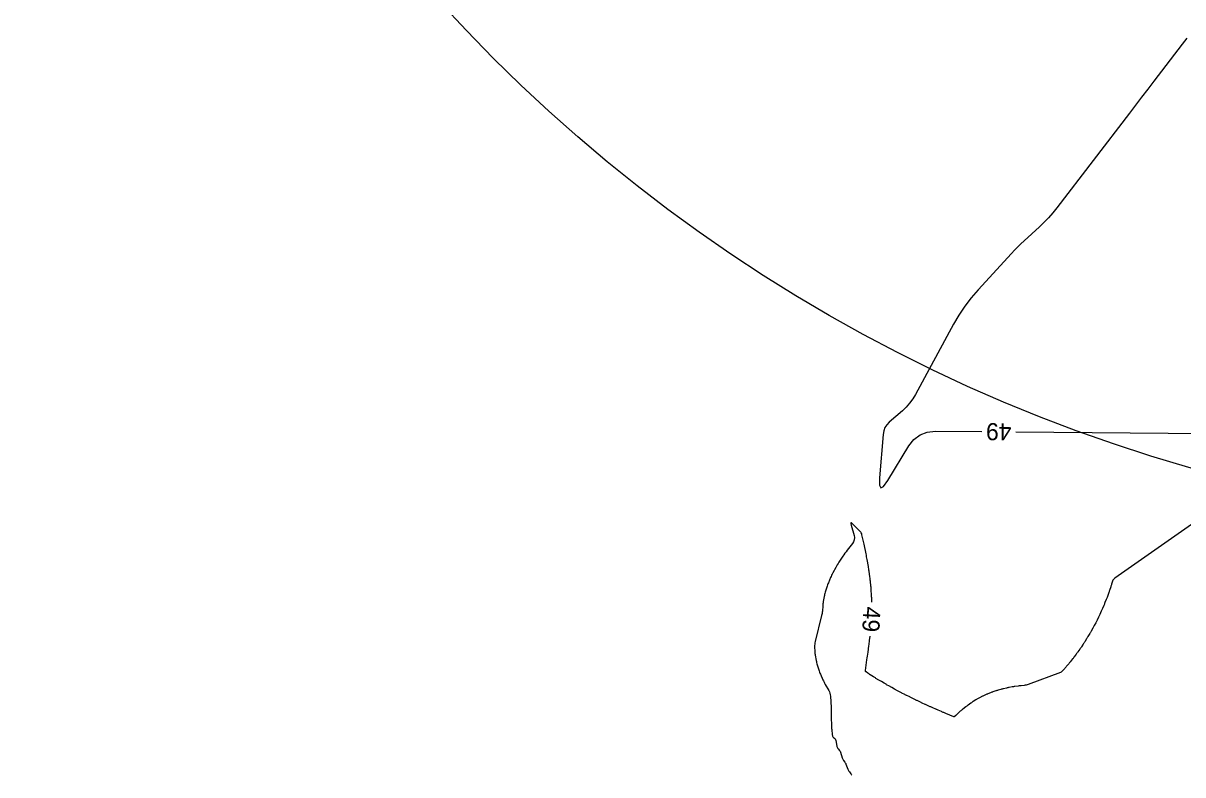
# Model space of a CAD drawing. Extents: x 2384780 to 2405861, y 547869 to 573706.
# Drawn here: x 2395495.3 to 2395631.1, y 552338.8 to 552426.8 of the extents above; entities that cross this region are included whole.
import ezdxf

# ---------------------------------------------------------------- set-up
doc = ezdxf.new("R2010")
doc.units = 0
doc.layers.add('Old_Level_60', color=7, linetype='Continuous')
doc.layers.add('Old_Level_63', color=7, linetype='Continuous')

msp = doc.modelspace()

# ---------------------------------------------------------------- linework, layer by layer
at = {"layer": 'Old_Level_60'}
for points in [[(2395631.55225, 552425.03975), (2395631.00825, 552424.32175), (2395627.697, 552419.9845), (2395626.98725, 552419.05525), (2395626.277, 552418.1265), (2395625.566, 552417.198), (2395624.8545, 552416.27025), (2395616.326, 552405.15575), (2395615.85975, 552404.5745), (2395615.36975, 552404.01525), (2395614.85575, 552403.478), (2395614.31775, 552402.9625), (2395612.52125, 552401.31475), (2395612.14025, 552400.9575), (2395611.76725, 552400.5925), (2395611.40225, 552400.2195), (2395611.045, 552399.8385), (2395607.1205, 552395.56075), (2395606.3105, 552394.622), (2395605.562, 552393.63925), (2395604.8755, 552392.61225), (2395604.25075, 552391.54125), (2395599.7875, 552383.32825), (2395599.469, 552382.79875), (2395599.10775, 552382.3035), (2395598.70325, 552381.84275), (2395598.25625, 552381.41625), (2395596.7255, 552380.07925), (2395596.434, 552379.77425), (2395596.21575, 552379.4325), (2395596.0705, 552379.05375), (2395595.99875, 552378.638), (2395595.58375, 552373.5415), (2395595.57725, 552372.70275), (2395595.7355, 552372.371), (2395596.05875, 552372.54625), (2395596.54675, 552373.22825), (2395599.02425, 552377.2915), (2395599.61625, 552378.05225), (2395600.33025, 552378.593), (2395601.16675, 552378.914), (2395602.1255, 552379.01525), (2395607.55175, 552378.968)], [(2395611.5515, 552378.9335), (2395638.3215, 552378.70125)], [(2395639.92175, 552373.53975), (2395623.13625, 552361.80975), (2395623.04775, 552361.737), (2395622.9745, 552361.653), (2395622.9165, 552361.55775), (2395622.874, 552361.45125), (2395622.75975, 552361.0855), (2395622.735, 552361.00725), (2395622.70975, 552360.929), (2395622.684, 552360.851), (2395622.6575, 552360.77325), (2395622.5185, 552360.3695), (2395622.4885, 552360.283), (2395622.45825, 552360.19675), (2395622.42775, 552360.1105), (2395622.39675, 552360.0245), (2395622.2585, 552359.642), (2395622.22825, 552359.56025), (2395622.19725, 552359.47875), (2395622.1655, 552359.39775), (2395622.13275, 552359.317), (2395621.9765, 552358.9375), (2395621.94275, 552358.85625), (2395621.90875, 552358.775), (2395621.8745, 552358.69425), (2395621.83975, 552358.61325), (2395621.68025, 552358.2435), (2395621.646, 552358.16425), (2395621.61125, 552358.08525), (2395621.57625, 552358.00625), (2395621.54075, 552357.9275), (2395621.3765, 552357.5635), (2395621.341, 552357.48575), (2395621.30475, 552357.408), (2395621.268, 552357.33075), (2395621.23075, 552357.25375), (2395621.05625, 552356.897), (2395621.0185, 552356.8205), (2395620.98025, 552356.7445), (2395620.94125, 552356.66875), (2395620.90175, 552356.5935), (2395620.71725, 552356.24425), (2395620.67725, 552356.16975), (2395620.637, 552356.09525), (2395620.596, 552356.02125), (2395620.55425, 552355.9475), (2395620.36, 552355.60625), (2395620.318, 552355.533), (2395620.276, 552355.46025), (2395620.2335, 552355.3875), (2395620.1905, 552355.315), (2395619.99175, 552354.98), (2395619.94875, 552354.9085), (2395619.90575, 552354.837), (2395619.86225, 552354.76575), (2395619.8185, 552354.6945), (2395619.6145, 552354.36525), (2395619.57075, 552354.295), (2395619.526, 552354.225), (2395619.481, 552354.15525), (2395619.43525, 552354.086), (2395619.2215, 552353.764), (2395619.17525, 552353.69525), (2395619.1285, 552353.62675), (2395619.08125, 552353.55875), (2395619.0335, 552353.49125), (2395618.80975, 552353.177), (2395618.76175, 552353.10975), (2395618.71325, 552353.04275), (2395618.6645, 552352.976), (2395618.6155, 552352.9095), (2395618.38675, 552352.60125), (2395618.3375, 552352.5355), (2395618.2875, 552352.47), (2395618.23725, 552352.40475), (2395618.1865, 552352.34025), (2395617.94775, 552352.0395), (2395617.89625, 552351.97525), (2395617.84425, 552351.91125), (2395617.79175, 552351.848), (2395617.73875, 552351.785), (2395617.49025, 552351.49225), (2395617.437, 552351.42975), (2395617.38325, 552351.36725), (2395617.32925, 552351.30525), (2395617.275, 552351.2435), (2395617.02125, 552350.95625), (2395616.96425, 552350.899), (2395616.9015, 552350.84975), (2395616.833, 552350.8085), (2395616.759, 552350.77575), (2395612.97725, 552349.361), (2395612.868, 552349.324), (2395612.75725, 552349.294), (2395612.6445, 552349.27075), (2395612.53025, 552349.25475)], [(2395594.6725, 552358.987), (2395594.665, 552359.38975), (2395594.6625, 552359.50275), (2395594.6585, 552359.616), (2395594.653, 552359.729), (2395594.6465, 552359.842), (2395594.6115, 552360.387), (2395594.6035, 552360.504), (2395594.5945, 552360.6205), (2395594.5845, 552360.73725), (2395594.57325, 552360.85375), (2395594.5145, 552361.44325), (2395594.50125, 552361.5695), (2395594.48675, 552361.69575), (2395594.471, 552361.8215), (2395594.454, 552361.94725), (2395594.36025, 552362.614), (2395594.33975, 552362.75675), (2395594.31775, 552362.8995), (2395594.29475, 552363.04175), (2395594.2705, 552363.184), (2395594.13175, 552363.97825), (2395594.1015, 552364.14825), (2395594.06975, 552364.318), (2395594.037, 552364.48775), (2395594.00275, 552364.657), (2395593.77, 552365.787), (2395593.738, 552365.9405), (2395593.705, 552366.09375), (2395593.671, 552366.24675), (2395593.636, 552366.39975), (2395593.52025, 552366.89875), (2395593.48875, 552367.00225), (2395593.4445, 552367.0985), (2395593.38725, 552367.1875), (2395593.31675, 552367.2695), (2395592.462, 552368.141), (2395592.31075, 552368.273), (2395592.22375, 552368.29575), (2395592.20075, 552368.20875), (2395592.242, 552368.01225), (2395592.59475, 552366.8035), (2395592.64, 552366.55025), (2395592.625, 552366.30875), (2395592.54975, 552366.0785), (2395592.41375, 552365.86), (2395591.794, 552365.06575), (2395591.66275, 552364.89425), (2395591.53475, 552364.7205), (2395591.41025, 552364.5445), (2395591.28875, 552364.366), (2395590.8255, 552363.67025), (2395590.72775, 552363.52025), (2395590.6335, 552363.36825), (2395590.5425, 552363.214), (2395590.455, 552363.058), (2395590.10775, 552362.423), (2395590.035, 552362.286), (2395589.966, 552362.14725), (2395589.9005, 552362.007), (2395589.8385, 552361.865), (2395589.5855, 552361.265), (2395589.533, 552361.13575), (2395589.484, 552361.00525), (2395589.4385, 552360.8735), (2395589.39625, 552360.7405), (2395589.2195, 552360.155), (2395589.1835, 552360.02925), (2395589.151, 552359.90225), (2395589.12225, 552359.77475), (2395589.09725, 552359.64625), (2395588.99075, 552359.056), (2395588.96975, 552358.92925), (2395588.952, 552358.80225), (2395588.9375, 552358.67475), (2395588.9265, 552358.54675), (2395588.8825, 552357.93875), (2395588.87025, 552357.80875), (2395588.8525, 552357.67975), (2395588.829, 552357.55175), (2395588.80025, 552357.4245), (2395588.04675, 552354.40225), (2395588.013, 552354.2435), (2395587.991, 552354.08325), (2395587.98075, 552353.922), (2395587.982, 552353.7595), (2395588.00525, 552353.22675), (2395588.012, 552353.11275), (2395588.0225, 552352.99925), (2395588.0365, 552352.886), (2395588.05425, 552352.77325), (2395588.1585, 552352.17425), (2395588.183, 552352.0465), (2395588.21125, 552351.9195), (2395588.24375, 552351.7935), (2395588.28025, 552351.66875), (2395588.46625, 552351.0665), (2395588.508, 552350.93825), (2395588.5535, 552350.81125), (2395588.60275, 552350.68575), (2395588.656, 552350.56175)], [(2395600.3035, 552347.31475), (2395599.9815, 552347.4655), (2395599.9125, 552347.498), (2395599.84375, 552347.531), (2395599.77525, 552347.56425), (2395599.707, 552347.598), (2395599.38725, 552347.7575), (2395599.31875, 552347.7915), (2395599.25025, 552347.82575), (2395599.18175, 552347.85975), (2395599.11325, 552347.89375), (2395598.7955, 552348.051), (2395598.7275, 552348.085), (2395598.65975, 552348.11925), (2395598.59225, 552348.154), (2395598.525, 552348.18925), (2395598.20725, 552348.3565), (2395598.139, 552348.39225), (2395598.071, 552348.428), (2395598.00275, 552348.46375), (2395597.9345, 552348.49925), (2395597.6145, 552348.66575), (2395597.546, 552348.7015), (2395597.47775, 552348.73775), (2395597.40975, 552348.7745), (2395597.342, 552348.8115), (2395597.0185, 552348.989), (2395596.94925, 552349.02725), (2395596.88025, 552349.06575), (2395596.8115, 552349.10475), (2395596.743, 552349.14425), (2395596.4155, 552349.33325), (2395596.34525, 552349.37375), (2395596.27525, 552349.4145), (2395596.205, 552349.45525), (2395596.135, 552349.496), (2395595.79875, 552349.69275), (2395595.72675, 552349.73525), (2395595.655, 552349.77775), (2395595.5835, 552349.82075), (2395595.51225, 552349.864), (2395595.16575, 552350.07525), (2395595.0915, 552350.12075), (2395595.01775, 552350.1665), (2395594.944, 552350.2125), (2395594.87025, 552350.259), (2395594.49325, 552350.49775), (2395594.425, 552350.541), (2395594.35675, 552350.58475), (2395594.289, 552350.62875), (2395594.22125, 552350.673), (2395594.0005, 552350.818), (2395593.96025, 552350.85225), (2395593.93375, 552350.8925), (2395593.92125, 552350.93925), (2395593.92275, 552350.992), (2395594.11175, 552352.243), (2395594.14525, 552352.467), (2395594.1775, 552352.691), (2395594.209, 552352.915), (2395594.2395, 552353.13925), (2395594.3375, 552353.87225), (2395594.358, 552354.02925), (2395594.37775, 552354.1865), (2395594.39625, 552354.34375), (2395594.414, 552354.50125), (2395594.46825, 552354.995)], [(2395588.656, 552350.56175), (2395588.94625, 552349.91), (2395589.01025, 552349.77125), (2395589.07775, 552349.63425), (2395589.1485, 552349.499), (2395589.223, 552349.3655), (2395589.638, 552348.643), (2395589.71725, 552348.48525), (2395589.777, 552348.32175), (2395589.8175, 552348.15225), (2395589.8385, 552347.977), (2395589.92175, 552346.668), (2395589.92875, 552346.5395), (2395589.93275, 552346.411), (2395589.93425, 552346.2825), (2395589.93275, 552346.154), (2395589.924, 552345.73375), (2395589.92275, 552345.6435), (2395589.9225, 552345.5535), (2395589.9235, 552345.4635), (2395589.9255, 552345.3735), (2395589.946, 552344.6695), (2395589.95175, 552344.51875), (2395589.95975, 552344.36825), (2395589.9705, 552344.21775), (2395589.98375, 552344.0675), (2395590.042, 552343.4605), (2395590.0555, 552343.38575), (2395590.081, 552343.3165), (2395590.11825, 552343.253), (2395590.1675, 552343.19525), (2395590.3475, 552343.0155), (2395590.38275, 552342.975), (2395590.41075, 552342.93075), (2395590.43175, 552342.883), (2395590.446, 552342.83125), (2395590.5915, 552342.09075), (2395590.61175, 552342.0145), (2395590.64125, 552341.94275), (2395590.68025, 552341.87575), (2395590.72875, 552341.8135), (2395590.90275, 552341.6175), (2395590.93725, 552341.574), (2395590.9665, 552341.52775), (2395590.9905, 552341.47825), (2395591.009, 552341.426), (2395591.2105, 552340.7485), (2395591.23775, 552340.6705), (2395591.272, 552340.596), (2395591.31325, 552340.52525), (2395591.3615, 552340.458), (2395591.53025, 552340.24425), (2395591.5645, 552340.19725), (2395591.59525, 552340.14825), (2395591.622, 552340.09725), (2395591.645, 552340.04375), (2395591.88425, 552339.43075), (2395591.9185, 552339.35025), (2395591.958, 552339.27225), (2395592.002, 552339.19725), (2395592.05125, 552339.12475), (2395592.2195, 552338.89225), (2395592.25525, 552338.84225), (2395592.29025, 552338.79175), (2395592.32475, 552338.74075)], [(2395612.53025, 552349.25475), (2395612.15425, 552349.2135), (2395612.07375, 552349.2045), (2395611.99325, 552349.195), (2395611.913, 552349.18475), (2395611.83275, 552349.174), (2395611.4385, 552349.1205), (2395611.35425, 552349.1085), (2395611.27, 552349.0955), (2395611.186, 552349.0815), (2395611.102, 552349.06625), (2395610.74475, 552349.00025), (2395610.66825, 552348.9855), (2395610.59175, 552348.97), (2395610.51575, 552348.954), (2395610.43975, 552348.93675), (2395610.094, 552348.85725), (2395610.02, 552348.84), (2395609.94625, 552348.8215), (2395609.87275, 552348.80225), (2395609.7995, 552348.78225), (2395609.46825, 552348.6895), (2395609.39725, 552348.66925), (2395609.32675, 552348.648), (2395609.2565, 552348.626), (2395609.18625, 552348.603), (2395608.86425, 552348.49475), (2395608.79525, 552348.471), (2395608.72675, 552348.4465), (2395608.65875, 552348.421), (2395608.59075, 552348.3945), (2395608.27525, 552348.26875), (2395608.20775, 552348.24125), (2395608.14075, 552348.213), (2395608.07425, 552348.1835), (2395608.00825, 552348.15325), (2395607.6955, 552348.00675), (2395607.62875, 552347.975), (2395607.56275, 552347.942), (2395607.497, 552347.90825), (2395607.43175, 552347.87325), (2395607.119, 552347.70225), (2395607.05225, 552347.66525), (2395606.98575, 552347.62725), (2395606.92, 552347.5885), (2395606.85475, 552347.549), (2395606.53625, 552347.3525), (2395606.4685, 552347.31), (2395606.4015, 552347.266), (2395606.3355, 552347.22075), (2395606.27025, 552347.17425), (2395605.94425, 552346.937), (2395605.8745, 552346.88575), (2395605.8055, 552346.83375), (2395605.73725, 552346.781), (2395605.66925, 552346.7275), (2395605.32725, 552346.455), (2395605.2545, 552346.396), (2395605.18275, 552346.336), (2395605.11175, 552346.27475), (2395605.042, 552346.21225), (2395604.58025, 552345.79325), (2395604.551, 552345.7665), (2395604.52225, 552345.73975), (2395604.4935, 552345.7125), (2395604.465, 552345.68525), (2395604.37275, 552345.5955), (2395604.352, 552345.58), (2395604.33025, 552345.572), (2395604.30675, 552345.57125), (2395604.282, 552345.57825), (2395603.82925, 552345.7655), (2395603.73225, 552345.8055), (2395603.63525, 552345.84575), (2395603.53825, 552345.88575), (2395603.44125, 552345.92575), (2395603.10625, 552346.064), (2395603.0345, 552346.09375), (2395602.963, 552346.124), (2395602.89175, 552346.15475), (2395602.8205, 552346.186), (2395602.4625, 552346.3435), (2395602.38575, 552346.37725), (2395602.309, 552346.41125), (2395602.2325, 552346.445), (2395602.15575, 552346.47875), (2395601.8185, 552346.627), (2395601.74625, 552346.659), (2395601.67375, 552346.69075), (2395601.6015, 552346.7225), (2395601.52925, 552346.75425), (2395601.196, 552346.9005), (2395601.1245, 552346.93225), (2395601.0535, 552346.96425), (2395600.9825, 552346.99675), (2395600.91175, 552347.0295), (2395600.58425, 552347.18325), (2395600.51425, 552347.21625), (2395600.444, 552347.249), (2395600.37375, 552347.282), (2395600.3035, 552347.31475)]]:
    msp.add_lwpolyline(points, dxfattribs=at)
at = {"layer": 'Old_Level_63'}
msp.add_circle((2395683.23554, 552555.58852), 187.93516, dxfattribs=at)

# ---------------------------------------------------------------- texts
at = {"layer": 'Old_Level_60'}
for rotation, p in [(179.5031944, (2395611.0405, 552379.93775)), (267.0718833, (2395593.70875, 552358.51725))]:
    msp.add_text('49', height=2, rotation=rotation, dxfattribs=at).set_placement(p)

doc.saveas('drawing.dxf')
